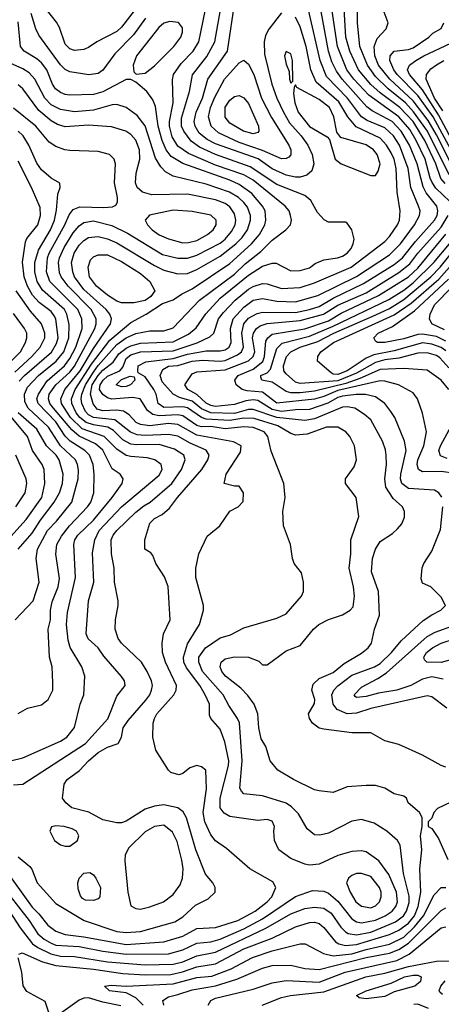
# Model space of a CAD drawing. Header units: inches. Extents: x 1793389 to 1900389, y 320802 to 470796.
# Tile 345 of 656: x 1842197 to 1843990, y 421273 to 425464. Entities that reach past the tile are written whole.
import ezdxf

# ---------------------------------------------------------------- set-up
doc = ezdxf.new("R2010")
doc.units = ezdxf.units.IN
doc.header["$MEASUREMENT"] = 0
doc.layers.add('B8442', color=7, linetype='Continuous')

msp = doc.modelspace()

# ---------------------------------------------------------------- linework, layer by layer
at = {"layer": 'B8442', "color": 2}
for points, elevation in [([(1842707, 425533), (1842630, 425432), (1842610, 425414), (1842524.7, 425370), (1842490, 425345.2), (1842470, 425337.2), (1842430, 425332.7), (1842410, 425339.3), (1842390, 425359), (1842366.6, 425430), (1842353.3, 425453.3), (1842256.3, 425576.3)], 330), ([(1842110, 421792.2), (1842236.9, 421630), (1842273.7, 421573.7), (1842300.4, 421550), (1842330, 421532.9), (1842350, 421525.2), (1842450, 421519.7), (1842550, 421499.1), (1842650, 421487.2), (1842830, 421487.7), (1842890, 421504.9), (1842950, 421533.1), (1843010, 421539.6), (1843049.8, 421550.2), (1843150, 421594.2), (1843230, 421637.3), (1843370, 421732.4), (1843442.7, 421757.3), (1843490, 421754.9), (1843510, 421746.4), (1843550, 421712.7), (1843610, 421636.4), (1843630, 421623.7), (1843650, 421619.5), (1843710, 421631.5), (1843750.7, 421649.3), (1843781.6, 421670), (1843796.3, 421690), (1843803.5, 421710), (1843799.7, 421750), (1843766.3, 421826.3), (1843724.2, 421884.2), (1843670, 421922.7), (1843650, 421926.6), (1843610, 421923.7), (1843550, 421906.6), (1843470, 421869.3), (1843430, 421865.2), (1843410, 421869), (1843350, 421893.2), (1843299, 421930), (1843281.2, 421970), (1843277.2, 422010), (1843281.2, 422030), (1843270, 422052.7), (1843250, 422059.3), (1843210, 422056), (1843090, 422072.7), (1843066.2, 422086.2), (1843049.7, 422109.7), (1843049.7, 422150), (1843085.1, 422290), (1843085.6, 422310), (1843069.6, 422389.6), (1843050, 422444), (1843009, 422490), (1843004.1, 422504.1), (1843003.6, 422550), (1842986, 422590), (1842962.4, 422630), (1842905.5, 422705.5), (1842894.7, 422730), (1842892.8, 422750), (1842910, 422806.8), (1842960.9, 422890), (1842979, 422950), (1842979, 422970), (1842946.6, 423090), (1842946.6, 423130), (1842958, 423190), (1842994.8, 423265.2), (1843048.7, 423310), (1843090, 423372), (1843126, 423390), (1843147.3, 423412.7), (1843148, 423450), (1843130, 423478), (1843110, 423478), (1843066, 423490), (1843075.3, 423530), (1843136.6, 423623.4), (1843139, 423650), (1843106.8, 423666.8), (1842950, 423695.8), (1842870, 423741.5), (1842830, 423744.5), (1842750, 423734.5), (1842710, 423741.1), (1842692.3, 423750), (1842661.7, 423781.7), (1842638.2, 423798.2), (1842610, 423802.4), (1842550, 423799.3), (1842526.6, 423806.6), (1842508.9, 423828.9), (1842497.4, 423870), (1842505.6, 423910), (1842530.7, 423950), (1842550, 423972.3), (1842593.7, 424006.3), (1842618.8, 424041.2), (1842650, 424065.2), (1842670, 424076.2), (1842710, 424087.2), (1842850, 424092.7), (1842915.3, 424124.7), (1842947.5, 424152.5), (1842988.7, 424211.3), (1843050, 424278.7), (1843170, 424376), (1843230, 424415.3), (1843270, 424428.2), (1843288, 424428), (1843350, 424394.8), (1843390, 424396.3), (1843430, 424408), (1843453.8, 424426.2), (1843490, 424442), (1843548, 424450), (1843570, 424458), (1843590, 424470.7), (1843606.6, 424490), (1843615.1, 424510), (1843619.3, 424530), (1843609, 424570), (1843590, 424598), (1843582, 424602), (1843510, 424602.7), (1843492.1, 424612.1), (1843463.3, 424643.3), (1843434.5, 424694.5), (1843410, 424715.6), (1843290, 424761.7), (1843177.6, 424837.6), (1843030, 424889.8), (1842960.8, 424920.8), (1842926.3, 424946.3), (1842894.3, 424990), (1842885.4, 425010), (1842885.3, 425045.3), (1842918.4, 425158.4), (1842931.2, 425228.8), (1842992.9, 425307.1), (1843026.6, 425370), (1843055.1, 425530)], 330), ([(1843310, 425492.7), (1843256, 425424), (1843242.9, 425397.1), (1843236.4, 425370), (1843237.3, 425317.3), (1843268.7, 425190), (1843290.3, 425130), (1843318.9, 425070), (1843344.8, 425024.8), (1843393.7, 424970), (1843422.4, 424930), (1843441.3, 424890), (1843448.4, 424850), (1843439.5, 424820.5), (1843417.6, 424802.4), (1843390, 424794), (1843370, 424793.3), (1843330, 424802), (1843270, 424829.7), (1843211.4, 424871.4), (1843030, 424936), (1842993.5, 424953.5), (1842960.5, 424980.5), (1842942.6, 425010), (1842938.9, 425030), (1842946.9, 425070), (1842973.7, 425130), (1842996.3, 425210), (1843080.5, 425330), (1843112.6, 425550)], 326), ([(1844023.6, 424803.6), (1843931.4, 424990), (1843872.3, 425072.3), (1843837.6, 425110), (1843764.4, 425170), (1843710, 425221.7), (1843676.4, 425270), (1843643.5, 425350), (1843633.3, 425450), (1843634, 425550)], 306), ([(1844030, 424852.6), (1843970, 424973.7), (1843934.6, 425034.6), (1843870, 425118.7), (1843771, 425210), (1843723.5, 425270), (1843707.3, 425310), (1843704.2, 425350), (1843716.9, 425383.1), (1843755.5, 425424.5), (1843764, 425450), (1843734, 425530)], 302), ([(1842130, 421852.4), (1842250, 421686), (1842278.7, 421658.7), (1842316.3, 421610), (1842350, 421584.9), (1842390, 421570.3), (1842470, 421560.8), (1842650, 421528.1), (1842810, 421539.5), (1842890, 421562.6), (1842950, 421595.8), (1843030, 421599.5), (1843125.2, 421630), (1843198.4, 421670), (1843249.5, 421710), (1843269.4, 421730), (1843286, 421770), (1843274, 421794), (1843175.3, 421850), (1843076.6, 421936.6), (1843030, 421969.2), (1843010, 421994), (1842983.6, 422050), (1842976.9, 422090), (1842991.6, 422190), (1842988.7, 422270), (1842970, 422284), (1842950, 422289.2), (1842919.8, 422280.2), (1842890, 422255.3), (1842874, 422250), (1842840.2, 422260.2), (1842829.1, 422269.1), (1842775.5, 422355.5), (1842762.7, 422410), (1842764.5, 422470), (1842769.5, 422490), (1842779.5, 422510), (1842852.7, 422590), (1842862.7, 422610), (1842863.7, 422630), (1842817, 422730), (1842803.7, 422770), (1842802.7, 422810), (1842809, 422850), (1842837.2, 422910), (1842828.4, 423051.6), (1842812.9, 423092.9), (1842775.3, 423150), (1842763.1, 423183.1), (1842754.6, 423194.6), (1842728.7, 423210), (1842729.2, 423250), (1842750, 423321), (1842770, 423340.7), (1842802, 423358), (1842834.5, 423385.5), (1842867.3, 423430), (1842971, 423549), (1842997, 423590), (1843002, 423610), (1842990, 423631.6), (1842921.3, 423661.3), (1842870, 423691.1), (1842830, 423698.5), (1842730, 423693.8), (1842696.5, 423696.5), (1842668.2, 423708.2), (1842600.9, 423760.9), (1842510, 423770.8), (1842490, 423782), (1842476.3, 423796.3), (1842460.9, 423830), (1842458.7, 423850), (1842461.2, 423870), (1842476.5, 423910), (1842510, 423963.6), (1842530, 423992.2), (1842610, 424080.7), (1842650, 424109.1), (1842690, 424127.9), (1842750, 424139), (1842810, 424139.5), (1842850, 424153), (1842961.6, 424270), (1843110, 424380.3), (1843156, 424424), (1843222.6, 424477.4), (1843270, 424526), (1843329, 424570), (1843349.3, 424590.7), (1843352.7, 424610), (1843349.3, 424630), (1843342.7, 424650), (1843326.6, 424670), (1843190, 424780.4), (1843150, 424803.5), (1843030, 424845.1), (1842914.4, 424894.4), (1842870, 424926), (1842845.6, 424965.6), (1842834.5, 425010), (1842834.5, 425030), (1842849.7, 425110), (1842847.2, 425207.2), (1842851.6, 425230), (1842882.9, 425277.1), (1842934, 425330), (1842958.7, 425370), (1842986.8, 425506.8)], 334), ([(1842151.6, 421671.6), (1842198.3, 421598.3), (1842251, 421531), (1842274.4, 421514.4), (1842328.6, 421488.6), (1842370, 421478.2), (1842430, 421476.9), (1842570, 421454.2), (1842730, 421441.3), (1842850, 421443.6), (1842890, 421453.8), (1842950, 421480.2), (1843030, 421494.9), (1843243.3, 421596.7), (1843350, 421658), (1843410, 421681.1), (1843450, 421687.2), (1843490, 421682), (1843521.1, 421661.1), (1843562, 421602), (1843582.2, 421582.2), (1843594.3, 421574.3), (1843629.1, 421569.1), (1843690, 421580.7), (1843795.6, 421624.4), (1843829.7, 421650), (1843841.5, 421670), (1843853.4, 421706.6), (1843853.9, 421733.9), (1843829.6, 421830.4), (1843814.5, 421950), (1843804, 421970), (1843759, 422010), (1843704.1, 422044.1), (1843650, 422059.3), (1843610, 422052.7), (1843510, 422000.9), (1843472.9, 421992.9), (1843450, 421994), (1843420.2, 422020.2), (1843383.3, 422083.3), (1843353.4, 422113.4), (1843330, 422129.3), (1843230, 422160.9), (1843150, 422169.4), (1843140.1, 422180.1), (1843132.9, 422192.9), (1843143.1, 422310), (1843131, 422471), (1843123.6, 422490), (1843085.6, 422545.6), (1843061.6, 422590), (1842974, 422690), (1842958, 422730), (1842958.7, 422750), (1842987, 422790), (1843050, 422833), (1843093.6, 422846.4), (1843150, 422874.8), (1843290, 422916), (1843330, 422934.8), (1843395.3, 423010), (1843404, 423030), (1843404, 423070), (1843395.3, 423110), (1843364, 423150), (1843357.2, 423170), (1843349.2, 423230), (1843319.3, 423310), (1843316, 423370), (1843326.6, 423430), (1843320.9, 423490), (1843266.8, 423626.8), (1843251.8, 423690), (1843237, 423710), (1843190, 423728.3), (1843150, 423730.8), (1843070, 423723.1), (1843010, 423733), (1842970, 423730.8), (1842950, 423736.4), (1842890, 423778.2), (1842870, 423782), (1842790, 423778), (1842762.9, 423782.9), (1842740, 423800), (1842709.7, 423849.7), (1842676.1, 423856.1), (1842588.5, 423848.5), (1842570, 423854.3), (1842550, 423868), (1842536, 423890), (1842538.8, 423910), (1842551.1, 423930), (1842570, 423946.7), (1842623, 423970), (1842634.8, 423985.2), (1842650, 424021.1), (1842670, 424036.9), (1842710, 424050.2), (1842850, 424053.8), (1842952.2, 424087.8), (1843005.7, 424114.3), (1843022, 424130), (1843042, 424190), (1843063, 424217), (1843113.3, 424270), (1843170, 424317.4), (1843190, 424328.9), (1843230, 424340.3), (1843250, 424339.5), (1843310, 424320.3), (1843390, 424324.6), (1843450, 424343.7), (1843607, 424410), (1843750, 424519.3), (1843770, 424540.5), (1843803.6, 424590), (1843811.6, 424610), (1843815.6, 424650), (1843802.4, 424730), (1843798.3, 424830), (1843789.7, 424870), (1843776.9, 424896.9), (1843757.4, 424930), (1843730, 424959.7), (1843628, 425008), (1843592.6, 425050), (1843553.9, 425113.9), (1843457.4, 425197.4), (1843435.1, 425250), (1843414.8, 425350), (1843390, 425434), (1843370, 425474)], 326), ([(1842192.7, 421487.3), (1842207.5, 421492.5), (1842293.3, 421453.3), (1842350, 421438.5), (1842510, 421422.7), (1842635.8, 421404.2), (1842730, 421398.6), (1842839.3, 421400.7), (1842889, 421411), (1842950, 421432.6), (1843030, 421444.9), (1843150, 421509), (1843270, 421554.6), (1843370, 421603.1), (1843430, 421621.3), (1843450, 421623.1), (1843470, 421617.1), (1843490, 421600.5), (1843539.6, 421539.6), (1843554.8, 421530), (1843583.2, 421523.2), (1843630, 421528.3), (1843770, 421570.2), (1843810, 421588.1), (1843850, 421619.1), (1843875.5, 421650), (1843891.8, 421690), (1843902.6, 421750), (1843898.7, 421850), (1843907, 421930), (1843901.2, 421990), (1843908.7, 422030), (1843908.4, 422068.4), (1843898, 422090), (1843848.7, 422130), (1843842, 422150), (1843830, 422159), (1843790, 422169.2), (1843750, 422193.2), (1843710, 422204), (1843670, 422204), (1843590, 422199), (1843530, 422175.3), (1843470, 422181.2), (1843450, 422186), (1843362, 422230), (1843295.3, 422270), (1843262, 422310), (1843244, 422370), (1843223.2, 422403.2), (1843213.2, 422450), (1843209.4, 422509.4), (1843194, 422550), (1843167.6, 422587.6), (1843138, 422618), (1843072.7, 422670), (1843056, 422690), (1843049.3, 422710), (1843053.2, 422730), (1843070, 422744), (1843110, 422752.7), (1843170.4, 422750.4), (1843214, 422734), (1843230, 422718), (1843250, 422718), (1843330, 422778), (1843390, 422801), (1843446, 422870), (1843469.7, 422890.3), (1843510, 422910.8), (1843570, 422931), (1843602, 422950), (1843614.8, 422965.2), (1843620.9, 423010), (1843617, 423050), (1843598, 423130), (1843605.2, 423190), (1843605.2, 423250), (1843639, 423350), (1843628, 423430), (1843582, 423490), (1843582, 423510), (1843619.3, 423560.7), (1843629, 423590), (1843621.2, 423650), (1843601.2, 423690), (1843584, 423710), (1843549.5, 423729.5), (1843502, 423730), (1843419.9, 423700.1), (1843370, 423695.6), (1843350, 423702), (1843294.8, 423734.8), (1843193.7, 423766.3), (1843150, 423767.3), (1843090, 423757.3), (1842990, 423764.2), (1842970, 423770.8), (1842910, 423811.6), (1842890, 423815.9), (1842810, 423813.5), (1842785.1, 423830), (1842777.4, 423870), (1842767.8, 423890), (1842730, 423944), (1842701.2, 423961.2), (1842699, 423970), (1842701.2, 423990), (1842732.5, 424007.5), (1842850, 424022), (1842910, 424040.2), (1842990, 424054.7), (1843050, 424054.6), (1843070, 424058.7), (1843087, 424070), (1843095.8, 424090), (1843093.7, 424150), (1843105.4, 424190), (1843150, 424240.3), (1843189.5, 424270), (1843230, 424277.4), (1843290, 424266.5), (1843370, 424263.6), (1843465.2, 424290), (1843630, 424370.2), (1843770, 424462.6), (1843816.9, 424510), (1843876.3, 424590), (1843897.6, 424630), (1843899.6, 424650), (1843893.6, 424670), (1843860.4, 424750), (1843849.6, 424830.4), (1843812, 424930), (1843786.9, 424970), (1843750, 425003.5), (1843675.2, 425035.2), (1843650.7, 425050.7), (1843591, 425130), (1843501.8, 425221.8), (1843474.5, 425290), (1843425.5, 425505.5)], 322), ([(1842732.4, 425470), (1842681.1, 425398.9), (1842601.5, 425318.5), (1842550, 425249.3), (1842530, 425235.1), (1842490.5, 425229.5), (1842410, 425242), (1842390, 425252), (1842370, 425271.8), (1842278.3, 425398.3), (1842265.1, 425425.1), (1842245.1, 425490)], 334), ([(1844010, 422282), (1843989.1, 422289.1), (1843910, 422334), (1843810, 422379), (1843750, 422394), (1843690, 422428.7), (1843610, 422429), (1843490, 422444), (1843470, 422449), (1843442, 422470), (1843429, 422490), (1843425.2, 422510), (1843450, 422554), (1843452.3, 422570), (1843439.3, 422610), (1843444.4, 422635.6), (1843470, 422660.5), (1843530, 422686), (1843576.9, 422723.1), (1843650, 422767.7), (1843679, 422790), (1843693.2, 422810), (1843706, 422870), (1843726.6, 422930), (1843722.9, 423030), (1843693.4, 423113.4), (1843696.9, 423170), (1843709.7, 423210.3), (1843730, 423242.8), (1843782.7, 423277.3), (1843803.2, 423296.8), (1843822, 423318), (1843834, 423346), (1843833.2, 423370), (1843825.2, 423390), (1843785.4, 423425.4), (1843754.3, 423474.3), (1843749.6, 423510), (1843757.6, 423570), (1843756.2, 423610), (1843753.1, 423633.1), (1843739.5, 423670), (1843690, 423761.2), (1843663.9, 423783.9), (1843622, 423810), (1843590, 423816.3), (1843570, 423814.7), (1843450, 423765.3), (1843410, 423757.3), (1843290, 423771.2), (1843190, 423804.8), (1843170, 423805), (1843110, 423787.7), (1843010, 423790.6), (1842970, 423808.1), (1842930, 423839.8), (1842876.1, 423856.1), (1842849.7, 423869.7), (1842802.7, 423922.7), (1842794, 423950), (1842805.2, 423974.8), (1842830, 423989.2), (1842870, 423992), (1842930, 424011), (1842974.7, 424014.7), (1843050, 424010.2), (1843070, 424013.2), (1843122.6, 424037.4), (1843140.5, 424050), (1843148.3, 424070), (1843140.9, 424130), (1843149.7, 424170), (1843170, 424193.4), (1843206.5, 424213.5), (1843230, 424218.9), (1843370, 424217.8), (1843430, 424230.2), (1843470, 424242.4), (1843530, 424278.6), (1843659, 424341), (1843790, 424422), (1843825.1, 424450), (1843879.7, 424520.3), (1843960.5, 424610), (1843972.4, 424630), (1843975.8, 424650), (1843971.3, 424670), (1843926.3, 424726.3), (1843912.4, 424752.4), (1843887.7, 424850), (1843854.8, 424930), (1843819.3, 424990), (1843780.5, 425030), (1843695.6, 425075.6), (1843673, 425093), (1843568.4, 425210), (1843544.2, 425244.2), (1843524.7, 425284.7), (1843509.8, 425329.8), (1843478.6, 425498.6)], 318), ([(1844026.3, 424690), (1843966.9, 424746.9), (1843951.4, 424771.4), (1843942.4, 424790), (1843920.8, 424870), (1843883.5, 424950), (1843855.9, 424995.9), (1843809.9, 425049.9), (1843682.1, 425142.1), (1843618.5, 425210), (1843588.6, 425250), (1843549, 425349), (1843523.9, 425510)], 314), ([(1844006.4, 424766.4), (1843987.8, 424787.8), (1843966.2, 424850), (1843919.4, 424950), (1843869.8, 425030), (1843813.5, 425090), (1843730, 425152.1), (1843690, 425188.5), (1843638.5, 425250), (1843601.5, 425330), (1843583.9, 425390), (1843576.4, 425510)], 310), ([(1842190, 421901), (1842239.3, 421859.3), (1842247.9, 421847.9), (1842270.8, 421790), (1842350, 421702.8), (1842471.3, 421630), (1842610, 421583.1), (1842650, 421579.5), (1842710, 421583.1), (1842856.1, 421623.9), (1842890, 421644.9), (1842944.8, 421695.2), (1842998, 421722), (1843028, 421750), (1843028, 421770), (1843018, 421790), (1842987, 421827), (1842945.6, 421930), (1842906.7, 422066.7), (1842892.6, 422092.6), (1842870, 422109.5), (1842810, 422121.6), (1842770, 422117), (1842730, 422103.7), (1842650, 422052.7), (1842630, 422046), (1842610, 422046), (1842550, 422058), (1842491.2, 422091.2), (1842419, 422110), (1842393.2, 422130), (1842379, 422150), (1842386, 422210), (1842399, 422230), (1842451.6, 422268.4), (1842489.4, 422310), (1842530, 422345.5), (1842570, 422367.3), (1842616.2, 422383.8), (1842629.3, 422410), (1842637, 422450), (1842658.6, 422481.4), (1842732.6, 422567.4), (1842749.6, 422590.4), (1842757, 422610), (1842762, 422630), (1842758, 422650), (1842739.5, 422690), (1842714.5, 422730), (1842629.3, 422810), (1842616, 422830), (1842602.7, 422870), (1842603.7, 422910), (1842616, 422970), (1842616, 422990), (1842599.5, 423070), (1842598.4, 423130), (1842587.8, 423190), (1842586, 423250), (1842594, 423270), (1842609.6, 423290), (1842690, 423368.4), (1842724.7, 423395.3), (1842752, 423410), (1842843.6, 423490), (1842885.6, 423550), (1842900.9, 423590), (1842895.1, 423610), (1842855.8, 423635.8), (1842790, 423655.6), (1842693.9, 423653.9), (1842670, 423657.3), (1842635, 423675), (1842595.4, 423715.4), (1842571.8, 423730), (1842510, 423739.1), (1842479.7, 423750), (1842453.1, 423770), (1842437.2, 423790), (1842418.8, 423830), (1842416.8, 423850), (1842432.5, 423890), (1842501.8, 423998.2), (1842580.4, 424099.6), (1842670, 424174.9), (1842735.3, 424210), (1842804.7, 424255.3), (1842850, 424270.8), (1842885.1, 424294.9), (1842930, 424317.6), (1843090, 424425.7), (1843183, 424510), (1843216.3, 424550), (1843239.7, 424590), (1843244.2, 424610), (1843240.5, 424650), (1843229.6, 424670), (1843184.5, 424724.5), (1843130, 424761.7), (1843090, 424780.4), (1842890, 424851.1), (1842841.4, 424881.4), (1842819.7, 424910), (1842802.3, 424950), (1842786, 425010), (1842774.7, 425094.7), (1842763.3, 425123.3), (1842737.5, 425157.5), (1842690, 425198), (1842668.7, 425208.7), (1842650, 425209), (1842550, 425156.9), (1842510, 425146), (1842410, 425142.4), (1842390, 425145.6), (1842370, 425154), (1842349.6, 425170), (1842335.6, 425190), (1842311.5, 425250), (1842290, 425279.5), (1842270, 425297.6), (1842216, 425330), (1842199.5, 425350), (1842190, 425455.3)], 338), ([(1844059, 424859), (1843955.8, 425050), (1843890, 425140.9), (1843802.3, 425230), (1843788.4, 425250), (1843771.5, 425290), (1843772, 425310), (1843789.2, 425330), (1843850, 425336.4), (1843870, 425344.4), (1843937.2, 425390), (1843953.8, 425406.2), (1843990, 425426.8), (1844001.2, 425450)], 298), ([(1844068.6, 424888.6), (1843978.4, 425058.4), (1843910, 425164.8), (1843854.7, 425230), (1843846.6, 425250), (1843850, 425261), (1843854.5, 425270), (1843882, 425290), (1843915.1, 425310), (1844030, 425364.2)], 294), ([(1842170, 422207.3), (1842210, 422210.8), (1842476.1, 422383.9), (1842572.2, 422487.8), (1842610, 422584.7), (1842645.2, 422630), (1842642.7, 422650), (1842630, 422669), (1842554.7, 422754.7), (1842531, 422791), (1842488.2, 422828.2), (1842479.5, 422850), (1842489.6, 422990), (1842511.5, 423070), (1842505.8, 423194.2), (1842516.9, 423250), (1842534.7, 423290), (1842629.6, 423390), (1842790, 423525.5), (1842802, 423550), (1842798, 423570), (1842771.1, 423591.1), (1842739.3, 423599.3), (1842670, 423604.2), (1842650, 423609.6), (1842610, 423636.3), (1842556.2, 423690), (1842463, 423723), (1842412.8, 423770), (1842374.8, 423830), (1842372.3, 423850), (1842388.4, 423890), (1842453.2, 423970), (1842510, 424064.2), (1842583.5, 424170), (1842587.8, 424190), (1842580.5, 424210), (1842564.7, 424230), (1842470, 424315.8), (1842429.7, 424370), (1842422, 424390), (1842417.4, 424430), (1842428.2, 424470), (1842450, 424503.8), (1842470, 424524.4), (1842490, 424536.4), (1842530, 424541.3), (1842570, 424531.8), (1842610, 424513.7), (1842770, 424417), (1842810, 424397.6), (1842870, 424382.4), (1842910, 424383.1), (1842950, 424400.3), (1843050, 424457.4), (1843116.3, 424510), (1843142.7, 424537.3), (1843165.1, 424570), (1843178, 424610), (1843178, 424630), (1843165.5, 424665.5), (1843150, 424685.6), (1843127, 424707), (1843089.5, 424730), (1842990, 424764.4), (1842850, 424798.4), (1842816.3, 424816.3), (1842797.1, 424837.1), (1842774.6, 424874.6), (1842730, 425012.7), (1842696.4, 425056.4), (1842650, 425089.5), (1842610, 425102.9), (1842590, 425101.6), (1842510, 425078.9), (1842430, 425071.2), (1842370, 425081.3), (1842330, 425101.3), (1842303, 425130), (1842260.5, 425210), (1842237.6, 425237.6), (1842210, 425255.1), (1842130, 425289.6)], 342), ([(1843996.1, 425076.1), (1843961.5, 425130), (1843925.1, 425210), (1843927.1, 425230), (1843945.4, 425254.6), (1843970, 425272.2), (1844001.2, 425290)], 290), ([(1842110, 422298), (1842210, 422322.8), (1842370, 422393.4), (1842397.2, 422410), (1842430, 422452), (1842453.2, 422550), (1842469, 422590), (1842474, 422670), (1842461.2, 422710), (1842411.4, 422791.4), (1842403.3, 422823.3), (1842395.8, 422890), (1842399.4, 422940.6), (1842434.3, 423090), (1842426.3, 423230), (1842431.5, 423250), (1842444.2, 423270), (1842510, 423334), (1842589.6, 423430), (1842632.7, 423490), (1842637.2, 423510), (1842624, 423530), (1842590, 423552.7), (1842550, 423631.6), (1842518.6, 423658.6), (1842450, 423691.8), (1842418.1, 423718.1), (1842339.8, 423810), (1842325.1, 423830), (1842318.5, 423850), (1842322.7, 423870), (1842349.7, 423910), (1842410, 423963.6), (1842430.4, 423989.6), (1842516.4, 424150), (1842522.6, 424170), (1842522, 424190), (1842501.1, 424230), (1842403.1, 424330), (1842372.6, 424370), (1842365.7, 424385.7), (1842362.3, 424430), (1842366, 424450), (1842385.8, 424494.2), (1842423.9, 424556.1), (1842450, 424586.4), (1842470, 424601.3), (1842510, 424607.2), (1842587.9, 424587.9), (1842655.9, 424555.9), (1842804.5, 424464.5), (1842870, 424448.7), (1842910, 424448.8), (1842950, 424461.1), (1843050, 424513.1), (1843071.3, 424530), (1843098.2, 424561.8), (1843112.8, 424590), (1843115.8, 424610), (1843110, 424637.2), (1843090, 424667), (1843070, 424681.3), (1843030, 424697.4), (1842910, 424720.5), (1842758.9, 424718.9), (1842719, 424730), (1842696, 424750), (1842689.5, 424770), (1842692, 424810), (1842707.6, 424870), (1842706, 424910), (1842690.9, 424950.9), (1842670, 424975.1), (1842648.7, 424990), (1842587.5, 425007.5), (1842490, 425014.7), (1842390, 425007.6), (1842358, 425018), (1842330, 425033.3), (1842277.6, 425077.6), (1842210, 425169.4), (1842190, 425187)], 346), ([(1842190, 422510.8), (1842230, 422533.4), (1842290, 422547.3), (1842317.2, 422570), (1842337.2, 422610), (1842338, 422642), (1842334.5, 422710), (1842323.7, 422750), (1842318, 422870), (1842327, 422910), (1842327.6, 422950), (1842334.5, 422985.5), (1842359.7, 423050), (1842365.4, 423085.4), (1842349.7, 423189.7), (1842355.1, 423230), (1842374.1, 423265.9), (1842408, 423310), (1842485.6, 423390), (1842499.6, 423410), (1842511.8, 423450), (1842513.6, 423530), (1842509.7, 423570), (1842493.3, 423610), (1842473.6, 423630), (1842411.5, 423670), (1842390.6, 423690.6), (1842350, 423752.4), (1842275.1, 423830), (1842269.8, 423850), (1842277.3, 423870), (1842312.8, 423927.2), (1842386.9, 423990), (1842410, 424022), (1842435.5, 424070), (1842461.7, 424150), (1842460.5, 424190), (1842444.4, 424230), (1842325.4, 424350), (1842311, 424390), (1842314.8, 424450), (1842321.7, 424470), (1842388.4, 424590), (1842406.6, 424633.4), (1842424.6, 424655.4), (1842452.9, 424667.1), (1842555.1, 424664.9), (1842592.1, 424667.9), (1842605.2, 424674.8), (1842612.7, 424687.3), (1842612.3, 424707.7), (1842599.6, 424770), (1842604, 424850), (1842599, 424870), (1842578, 424890), (1842530, 424902.7), (1842410, 424907), (1842388, 424910), (1842350, 424923.7), (1842322.3, 424942.3), (1842265.1, 425010), (1842170, 425087)], 350), ([(1842177.2, 422910), (1842254.5, 422990), (1842279.5, 423070), (1842267, 423170), (1842271.8, 423210), (1842315.1, 423290), (1842353.6, 423330), (1842418.4, 423410), (1842445.1, 423510), (1842446.6, 423546.6), (1842443, 423570), (1842433.6, 423590), (1842370.6, 423650.6), (1842318.5, 423730), (1842233, 423810), (1842218, 423838), (1842217.7, 423870), (1842230, 423899.3), (1842276.9, 423950), (1842351.1, 424010), (1842383.9, 424050), (1842405.3, 424110), (1842406.9, 424166.9), (1842397.4, 424210), (1842386.6, 424230), (1842293.3, 424313.3), (1842271.1, 424350), (1842261, 424390), (1842261.5, 424430), (1842276.9, 424483.1), (1842328.3, 424570), (1842344.4, 424610), (1842353, 424653), (1842358.6, 424721.4), (1842368.7, 424750), (1842368, 424768), (1842330, 424789), (1842290, 424825.2), (1842270, 424853.2), (1842235.6, 424930), (1842211.8, 424970), (1842189.7, 424989.7)], 354), ([(1842194.9, 423925.1), (1842216.9, 423950), (1842331.3, 424048.7), (1842353.9, 424086.1), (1842359.8, 424110), (1842349.7, 424190), (1842343.5, 424203.5), (1842330, 424221.6), (1842280, 424260), (1842251.6, 424291.6), (1842229.7, 424330), (1842216, 424370), (1842208.2, 424431.8), (1842221.2, 424518.8), (1842226.8, 424533.2), (1842273.6, 424590), (1842285.1, 424630), (1842283.9, 424663.9), (1842247.3, 424750), (1842190, 424861.2)], 358), ([(1843992, 423432), (1843979, 423450), (1843960.9, 423460.9), (1843850, 423467.8), (1843822.9, 423490), (1843816.9, 423510), (1843818, 423530), (1843840.5, 423630), (1843834, 423670), (1843792, 423770), (1843776.1, 423796.1), (1843749.7, 423829.7), (1843710, 423858.4), (1843668.2, 423868.2), (1843628.6, 423868.6), (1843570, 423861.1), (1843550, 423855.9), (1843508.1, 423831.9), (1843430, 423804.2), (1843370, 423803.1), (1843310, 423795.6), (1843270, 423804.1), (1843210, 423842.4), (1843190, 423845.8), (1843158.4, 423841.6), (1843110, 423826), (1843030, 423817.3), (1843010, 423821.1), (1842990, 423831.9), (1842950, 423868.6), (1842912.3, 423890), (1842899.5, 423910), (1842930, 423956.3), (1842950, 423965.5), (1843070, 423974.2), (1843170, 424011.6), (1843189.7, 424030), (1843196.4, 424050), (1843187.4, 424110), (1843191.2, 424130), (1843203.6, 424150), (1843219.3, 424160.7), (1843250, 424171.3), (1843390, 424182.9), (1843489.2, 424210.8), (1843550, 424248.1), (1843670, 424301.8), (1843810, 424387.9), (1843856, 424424), (1843889.9, 424470.1), (1843990, 424580.3), (1844019.8, 424630)], 314), ([(1844050, 423533), (1843990, 423541.1), (1843910, 423539.6), (1843892.7, 423550), (1843888, 423570), (1843889.7, 423590), (1843915.1, 423650), (1843926.6, 423710), (1843909.4, 423789.4), (1843889.5, 423849.5), (1843870, 423875.1), (1843808.7, 423910), (1843750, 423926), (1843730, 423926.6), (1843550, 423885.9), (1843490, 423859.8), (1843450, 423848.9), (1843291.1, 423831.1), (1843230, 423878), (1843163.6, 423883.6), (1843143.7, 423890), (1843118, 423910), (1843112.3, 423930), (1843126.6, 423950), (1843190, 423976.9), (1843231.3, 424008.7), (1843238.7, 424030), (1843244.2, 424095.8), (1843251.6, 424110), (1843270, 424125.3), (1843410, 424148.2), (1843510, 424182.2), (1843564.8, 424215.2), (1843723.6, 424290), (1843851.1, 424370), (1843890, 424406.3), (1844010, 424550.3)], 310), ([(1844022.7, 423890), (1843989, 423930), (1843930, 423972.7), (1843830, 423978.9), (1843730, 423975.5), (1843643.9, 423936.1), (1843584.2, 423915.8), (1843450, 423882.3), (1843390, 423875.7), (1843350, 423875.8), (1843330, 423881.5), (1843270, 423921.6), (1843226, 423930), (1843222, 423942), (1843222.7, 423950), (1843250, 423960.5), (1843264.2, 423975.8), (1843290, 424064), (1843312.9, 424087.1), (1843430, 424116.3), (1843530, 424159), (1843767.1, 424272.9), (1843830, 424312.4), (1843870, 424343.5), (1843958, 424430), (1844024.5, 424510)], 306), ([(1844022, 423982), (1843984.5, 424024.5), (1843970, 424034.5), (1843930, 424046.2), (1843890, 424043.9), (1843810, 424022.8), (1843750, 424015.4), (1843710, 424004.8), (1843630, 423958.7), (1843550, 423926.9), (1843390, 423914.7), (1843370, 423920.7), (1843330, 423957), (1843320.5, 423970), (1843318.3, 423990), (1843331.3, 424030), (1843350, 424050.3), (1843389.4, 424070), (1843465.4, 424094.6), (1843533.3, 424130), (1843712.3, 424207.7), (1843770, 424235.2), (1843830, 424272.2), (1843946.2, 424370), (1843985.3, 424410), (1844050, 424491.5)], 302), ([(1844010, 424054.2), (1843990, 424068.7), (1843950, 424083.1), (1843910, 424087.9), (1843790, 424054.4), (1843702.9, 424037.1), (1843670, 424023.9), (1843590.3, 423970), (1843550, 423953.5), (1843530, 423955.4), (1843520.9, 423960.9), (1843464, 424010), (1843465.2, 424030), (1843478, 424050), (1843531.6, 424090), (1843790, 424208.2), (1843862.3, 424257.7), (1843979.9, 424360.1), (1844024.4, 424410)], 298), ([(1844010, 424096.1), (1843970, 424115.5), (1843910, 424125), (1843890, 424124.5), (1843830, 424105.3), (1843749.7, 424089.7), (1843718, 424090), (1843710, 424095.3), (1843702.7, 424110), (1843720.9, 424130), (1843782.2, 424157.8), (1843875.7, 424224.3), (1844021.1, 424358.9)], 294), ([(1842175.9, 423964.1), (1842248, 424030), (1842284.2, 424070), (1842304.2, 424110), (1842303.5, 424130), (1842289.6, 424170), (1842243, 424223), (1842182, 424310)], 362), ([(1844003.7, 424143.7), (1843949.3, 424170), (1843939.5, 424190), (1843942.4, 424210), (1843961.1, 424250), (1844035.3, 424324.7)], 290), ([(1842124.5, 423975.5), (1842199.7, 424050), (1842221.6, 424090), (1842227.3, 424110), (1842227, 424130), (1842217, 424150), (1842170, 424214)], 366), ([(1842080.7, 423179.3), (1842223.7, 423336.3), (1842291.3, 423430), (1842304.2, 423490), (1842300.7, 423550), (1842292, 423570), (1842251.5, 423630), (1842229.7, 423690), (1842146.2, 423790)], 362), ([(1842189.6, 423210), (1842250, 423278.4), (1842285.7, 423334.3), (1842343.5, 423410), (1842366.3, 423450), (1842378.3, 423490), (1842381.3, 423530), (1842365.1, 423590), (1842351.2, 423610), (1842311.3, 423650), (1842270, 423720.5), (1842189.8, 423790)], 358), ([(1844015.6, 423595.6), (1843987.2, 423607.2), (1843979.6, 423630), (1843986, 423650), (1844052, 423770)], 306), ([(1842179.5, 423390), (1842219.5, 423450), (1842227, 423490), (1842224.5, 423510), (1842179.5, 423610)], 366), ([(1844014, 422534), (1843950, 422581.2), (1843930, 422586), (1843690, 422532.3), (1843630, 422512.4), (1843590, 422509.7), (1843547.4, 422527.4), (1843529.7, 422550), (1843525.1, 422590), (1843533.6, 422610), (1843550, 422628.2), (1843610, 422673.4), (1843706, 422710), (1843730, 422723.7), (1843778.7, 422770), (1843819.4, 422820.6), (1843913.6, 422906.4), (1843950, 422931.3), (1843988, 422950), (1844008, 422970), (1843990, 423006), (1843946, 423050), (1843910, 423066), (1843904, 423084), (1843908.9, 423131.1), (1843915.3, 423150), (1843950, 423202), (1843986.3, 423293.7), (1843997.2, 423390)], 314), ([(1843997.7, 422657.7), (1843950, 422666.6), (1843910, 422657.4), (1843860.7, 422630), (1843801, 422610), (1843722.3, 422597.7), (1843670, 422583.6), (1843630, 422579), (1843623.2, 422583.2), (1843619, 422590), (1843650, 422622.8), (1843720.6, 422659.4), (1843756.4, 422683.6), (1843930, 422838), (1843963.3, 422856.7), (1844050, 422888.9)], 310), ([(1844050, 422745.1), (1843990, 422728), (1843928, 422730), (1843919, 422739), (1843916, 422750), (1843927, 422770), (1843952.7, 422790), (1843989.2, 422810), (1844050, 422830.3)], 306), ([(1844090, 422161.2), (1843974, 422106), (1843958, 422090), (1843950, 422066), (1843934, 422050), (1843934, 422030), (1843950, 422022), (1843978.5, 421978.5), (1844018, 421890)], 322), ([(1842722.4, 421270), (1842690, 421300.5), (1842650, 421322), (1842578, 421330), (1842558, 421350), (1842585.1, 421354.9), (1842650, 421350.3), (1842850, 421359.7), (1842950, 421386.9), (1843013.3, 421393.3), (1843095.9, 421424.1), (1843187, 421473), (1843270, 421500.3), (1843390, 421530.5), (1843410.4, 421530.4), (1843488.8, 421488.8), (1843530, 421479), (1843610, 421487.8), (1843670, 421507), (1843770, 421529.2), (1843830, 421558.6), (1843876.5, 421603.5), (1843914, 421650), (1843960.3, 421739.7), (1843990, 421770.6), (1844010, 421770.5)], 318), ([(1842810, 421269.4), (1842806, 421290), (1842830, 421305.5), (1842870, 421314.3), (1842930, 421335.2), (1843030, 421352.4), (1843120.1, 421379.9), (1843230, 421426.7), (1843270, 421438.7), (1843350, 421440.4), (1843410, 421425.7), (1843470, 421421.7), (1843670, 421472.1), (1843770, 421490.2), (1843810, 421506), (1843850, 421533.4), (1843990, 421673), (1844010, 421683.8)], 314), ([(1842999, 421270), (1843009, 421290), (1843030, 421299.5), (1843190, 421337.6), (1843270, 421364.9), (1843330, 421374.9), (1843470, 421368), (1843581.2, 421410), (1843800.4, 421459.6), (1843853.9, 421486.1), (1843990, 421598), (1844010, 421603)], 310), ([(1842324, 421230), (1842304.5, 421284.5), (1842227.4, 421327.4), (1842211.2, 421351.2), (1842206.4, 421410), (1842189.7, 421470.3)], 322), ([(1843228.7, 421270), (1843310, 421301.6), (1843348, 421310), (1843490, 421326.5), (1843669.2, 421390), (1843750, 421405.8), (1843850, 421434), (1843970, 421457.3), (1844030, 421458)], 306), ([(1843994.9, 421314.9), (1843984.4, 421324.4), (1843981.6, 421330), (1843987.6, 421350), (1844006.3, 421373.7)], 302), ([(1842627.3, 421267.3), (1842550, 421282.3), (1842490, 421300.5), (1842470, 421299.7), (1842449.1, 421290.9), (1842370, 421234.5)], 322), ([(1843935.3, 421255.3), (1843890, 421273.2), (1843872.7, 421272.7)], 306)]:
    msp.add_lwpolyline(points, dxfattribs=dict(at, elevation=elevation))
for points, elevation in [([(1842835.5, 425455.5), (1842810, 425449.3), (1842788.9, 425431.1), (1842694, 425310), (1842678.8, 425270), (1842682, 425242), (1842692, 425232), (1842730, 425236), (1842770, 425266.8), (1842810, 425306.8), (1842852, 425350), (1842882.7, 425390), (1842889.3, 425410), (1842889.2, 425429.2), (1842871.8, 425451.8)], 338), ([(1843330, 425328), (1843322.8, 425310), (1843330, 425274), (1843343.6, 425243.6), (1843344.7, 425210), (1843350, 425194), (1843358, 425202), (1843357.2, 425290), (1843350, 425318)], 330), ([(1843310, 424871.8), (1843230, 424907.6), (1843130, 424940.4), (1843042.9, 424982.9), (1843011.5, 425010), (1842999.1, 425050), (1843008.5, 425090), (1843026.3, 425133.7), (1843067.6, 425210), (1843130, 425280.5), (1843150, 425290.8), (1843170, 425274.8), (1843192.2, 425230), (1843225.3, 425130), (1843268.1, 425048.1), (1843341.6, 424930), (1843350.4, 424910), (1843350, 424888.7), (1843342, 424878), (1843330, 424872.3)], 322), ([(1843370, 425186), (1843363.6, 425176.4), (1843360.7, 425150), (1843366.7, 425110), (1843381.3, 425070), (1843429.2, 425009.2), (1843504.5, 424964.5), (1843514.4, 424954.4), (1843538.8, 424870), (1843564.7, 424850), (1843690, 424801), (1843710, 424801), (1843721.5, 424818.5), (1843729.4, 424850), (1843716.9, 424890), (1843702, 424910), (1843670, 424931.3), (1843562.5, 424962.5), (1843545.6, 424985.6), (1843532.8, 425050), (1843514.7, 425090), (1843470, 425124.7), (1843375.3, 425175.3)], 330), ([(1843190, 424978), (1843149.2, 424990), (1843090, 425023.7), (1843070, 425049), (1843070, 425090.8), (1843090, 425120.7), (1843110, 425136.3), (1843130, 425140.7), (1843150, 425130.7), (1843170, 425106.8), (1843212.7, 425010), (1843214, 424990), (1843210, 424984)], 318), ([(1842850, 424653.3), (1842748.2, 424631.8), (1842731, 424610), (1842740.7, 424590), (1842760.7, 424570), (1842790, 424548.4), (1842829.3, 424530.7), (1842890, 424514.4), (1842915.2, 424515.2), (1842950, 424523.7), (1842996, 424550), (1843019.3, 424570), (1843032.3, 424590), (1843032.3, 424610), (1843010, 424632), (1842930, 424647.6)], 350), ([(1842682, 424258), (1842630, 424258.4), (1842610, 424265.6), (1842570, 424291.5), (1842523.6, 424330), (1842493.6, 424370), (1842487.6, 424410), (1842498.4, 424441.6), (1842510, 424454), (1842530, 424463), (1842570, 424462.4), (1842630, 424434), (1842710, 424383.8), (1842750.6, 424350), (1842771, 424310), (1842754.8, 424285.2), (1842730, 424269)], 338), ([(1842630, 423900.5), (1842606.6, 423910), (1842630, 423932.4), (1842666, 423946), (1842683.6, 423943.6), (1842686.8, 423930), (1842667.3, 423910), (1842650, 423903.1)], 322), ([(1842350, 422033.2), (1842331.3, 422028.7), (1842324.7, 422010), (1842344.7, 421970), (1842370, 421951.3), (1842390, 421946), (1842410, 421946.8), (1842442, 421970), (1842448.7, 421990), (1842438, 422010), (1842420.2, 422020.2), (1842386, 422030)], 342), ([(1842810, 422035.1), (1842770, 422029.4), (1842730, 422006.6), (1842660.9, 421939.1), (1842645.5, 421910), (1842643.4, 421883.4), (1842656.3, 421750), (1842670, 421692), (1842690, 421681), (1842710, 421678.8), (1842750, 421687.7), (1842809, 421710), (1842850, 421740.7), (1842878.6, 421781.4), (1842889.6, 421810), (1842891.5, 421850), (1842886.2, 421886.2), (1842866.5, 421966.5), (1842846.2, 422006.2)], 342), ([(1842510, 421715.3), (1842476.4, 421716.4), (1842463.1, 421723.1), (1842454.6, 421734.6), (1842444.7, 421764.7), (1842444, 421790), (1842449, 421810), (1842470, 421830.8), (1842494.4, 421834.4), (1842510, 421824.7), (1842521, 421810), (1842541, 421770), (1842538, 421730), (1842530, 421722)], 338), ([(1843650, 421829.4), (1843630, 421829.3), (1843610, 421821.2), (1843596, 421810), (1843587.3, 421790), (1843603, 421750), (1843626.4, 421710), (1843650, 421690.4), (1843690, 421683.7), (1843710, 421693), (1843727, 421710), (1843734, 421730), (1843733.6, 421750), (1843727, 421770), (1843690, 421817)], 334), ([(1843670, 421296), (1843641.2, 421301.2), (1843629, 421310), (1843670, 421330.4), (1843777.1, 421362.9), (1843834, 421390), (1843870, 421397.7), (1843890, 421397.4), (1843904.9, 421390), (1843901.6, 421370), (1843877.3, 421350), (1843790, 421326), (1843750, 421306.3)], 302)]:
    msp.add_lwpolyline(points, close=True, dxfattribs=dict(at, elevation=elevation))

doc.saveas('drawing.dxf')
